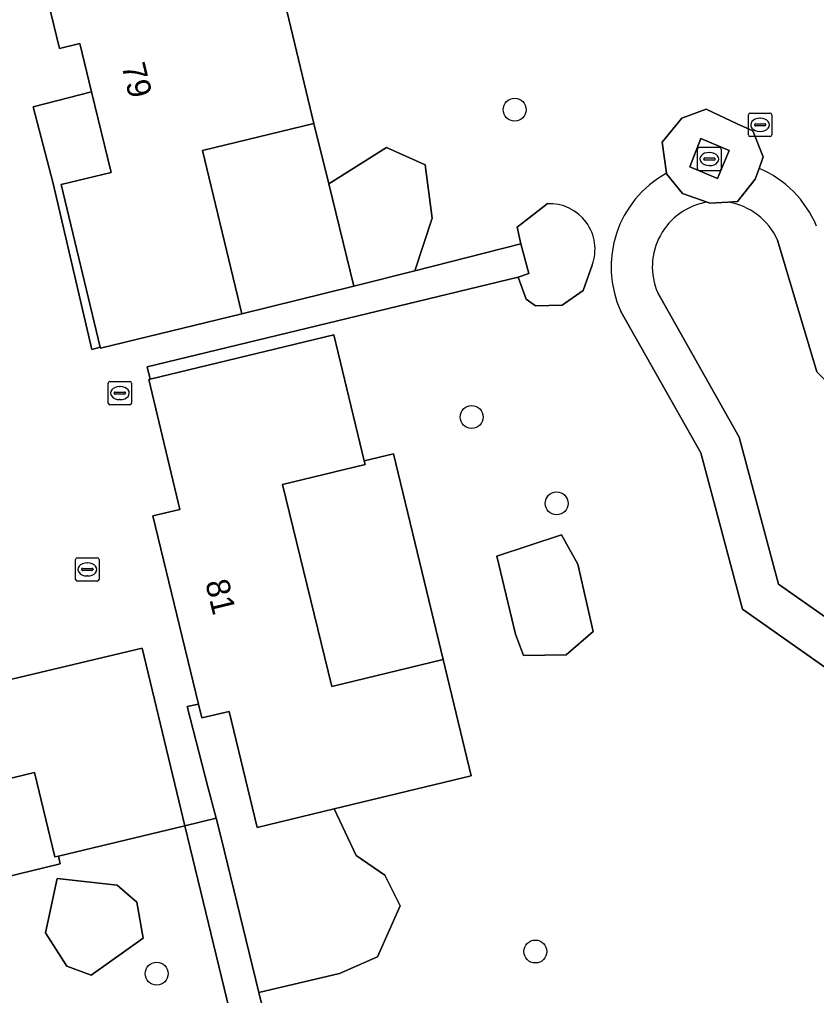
# Model space of a CAD drawing. Extents: x 156661 to 157576, y 383570 to 384425.
# Drawn here: x 156950.61 to 156984.6, y 384046.82 to 384088.47 of the extents above; entities that cross this region are included whole.
import ezdxf

# ---------------------------------------------------------------- set-up
doc = ezdxf.new("R2010")
doc.units = 0
for name, color, linetype in [('IMGEO_Boom', 7, 'Continuous'), ('IMGEO_Erf', 7, 'Continuous'), ('IMGEO_Fietspad_gesloten', 7, 'Continuous'), ('IMGEO_Groenvoorziening', 7, 'Continuous'), ('IMGEO_Kolk', 7, 'Continuous'), ('IMGEO_Meer_plas_ven_vijver', 7, 'Continuous'), ('IMGEO_Oever', 7, 'Continuous'), ('IMGEO_Pand', 7, 'Continuous'), ('IMGEO_Pand_nummerreeks', 7, 'Continuous'), ('IMGEO_Rijbaan_lokaal_open', 7, 'Continuous'), ('IMGEO_Rioolput', 7, 'Continuous'), ('IMGEO_Voetpad_halfverhard', 7, 'Continuous'), ('IMGEO_Voetpad_open', 7, 'Continuous')]:
    doc.layers.add(name, color=color, linetype=linetype)

msp = doc.modelspace()

# ---------------------------------------------------------------- linework, layer by layer
at = {"layer": 'IMGEO_Boom'}
for centre in [(156971.728, 384084.622), (156969.889, 384071.508), (156973.514, 384067.82), (156972.609, 384048.7), (156956.457, 384047.755)]:
    msp.add_circle(centre, 0.489, dxfattribs=at)
at = {"layer": 'IMGEO_Erf'}
for points in [[(156963.798, 384081.464), (156963.163, 384084.034), (156958.41, 384082.88), (156960.083, 384075.91), (156964.862, 384077.089)], [(156965.305, 384069.632), (156965.343, 384069.475), (156961.825, 384068.63), (156963.922, 384060.012), (156968.673, 384061.164), (156966.552, 384069.936)], [(156951.245, 384056.344), (156943.017, 384054.348), (156943.754, 384051.343), (156943.607, 384051.308), (156943.875, 384050.383), (156952.343, 384052.441), (156952.269, 384052.774), (156952.113, 384052.736)]]:
    msp.add_lwpolyline(points, close=True, dxfattribs=at)
at = {"layer": 'IMGEO_Fietspad_gesloten'}
msp.add_arc((156896.588, 384009.711), 121.302, 38.05802, 44.84806, dxfattribs=at)
at = {"layer": 'IMGEO_Groenvoorziening'}
for points in [[(156961.933, 384089.137), (156963.163, 384084.034), (156963.798, 384081.464), (156966.254, 384083.001), (156967.901, 384082.264), (156968.213, 384079.988), (156967.47, 384077.751), (156971.992, 384078.899), (156971.839, 384079.61), (156973.112, 384080.609)], [(156978.195, 384081.907), (156978.018, 384083.233), (156978.861, 384084.265), (156979.888, 384084.643), (156981.216, 384084.02)], [(156981.216, 384084.02), (156981.883, 384083.72), (156982.331, 384082.614), (156982.151, 384082.116)], [(156975.032, 384077.993), (156974.647, 384076.911), (156973.757, 384076.286), (156972.615, 384076.246), (156972.222, 384076.532), (156971.872, 384077.482), (156956.046, 384073.649), (156956.182, 384073.121), (156964.005, 384075.018), (156965.305, 384069.632), (156966.552, 384069.936), (156968.673, 384061.164), (156969.87, 384056.195), (156964.031, 384054.789), (156964.968, 384052.794), (156966.181, 384051.954), (156966.846, 384050.644), (156965.869, 384048.471), (156964.254, 384047.766), (156960.817, 384046.955), (156963.266, 384036.9)], [(156996.189, 384056.645), (156995.761, 384055.202), (156992.639, 384053.626), (156990.112, 384053.193), (156988.731, 384054.701), (156988.817, 384056.547), (156988.346, 384056.701), (156987.51, 384057.55), (156987.468, 384058.644), (156987.702, 384058.904), (156981.449, 384063.308), (156979.66, 384069.975), (156976.252, 384076.017)], [(156961.888, 384036.567), (156957.651, 384054.07), (156952.269, 384052.774), (156952.343, 384052.441), (156943.875, 384050.383)]]:
    msp.add_lwpolyline(points, dxfattribs=at)
for points in [[(156953.681, 384085.38), (156951.183, 384084.738), (156952.038, 384081.474), (156953.688, 384074.389), (156954.047, 384074.482), (156952.377, 384081.427), (156954.516, 384081.941)], [(156963.798, 384081.464), (156964.862, 384077.089), (156967.47, 384077.751), (156968.213, 384079.988), (156967.901, 384082.264), (156966.254, 384083.001)], [(156972.103, 384061.335), (156971.76, 384062.235), (156970.964, 384065.567), (156973.72, 384066.484), (156974.424, 384065.232), (156975.077, 384062.358), (156973.923, 384061.357)], [(156972.103, 384061.335), (156973.923, 384061.357), (156975.077, 384062.358), (156974.424, 384065.232), (156973.72, 384066.484), (156970.964, 384065.567), (156971.76, 384062.235)], [(156964.031, 384054.789), (156960.738, 384053.996), (156959.551, 384058.947), (156958.379, 384058.672), (156958.236, 384059.261), (156957.756, 384059.151), (156958.637, 384055.725), (156958.99, 384054.392), (156959.212, 384053.553), (156960.817, 384046.955), (156964.254, 384047.766), (156965.869, 384048.471), (156966.846, 384050.644), (156966.181, 384051.954), (156964.968, 384052.794)], [(156955.874, 384049.265), (156953.666, 384047.687), (156952.626, 384048.08), (156951.717, 384049.501), (156952.207, 384051.818), (156954.764, 384051.528), (156955.61, 384050.801)], [(156955.874, 384049.265), (156955.61, 384050.801), (156954.764, 384051.528), (156952.207, 384051.818), (156951.717, 384049.501), (156952.626, 384048.08), (156953.666, 384047.687)]]:
    msp.add_lwpolyline(points, close=True, dxfattribs=at)
for centre, radius, start, end in [((156896.588, 384009.711), 121.302, 38.05802, 44.84806), ((156980.391, 384077.917), 4.554, 118.8281, 204.6584), ((156980.384, 384077.912), 4.56, 22.4268, 67.1999), ((156973.212, 384078.67), 1.942, 339.5972, 92.956)]:
    msp.add_arc(centre, radius, start, end, dxfattribs=at)
at = {"layer": 'IMGEO_Kolk'}
for p, q in [((156979.53, 384082.091), (156979.53, 384082.943)), ((156979.605, 384083.017), (156980.457, 384083.017)), ((156980.018, 384082.797), (156980.043, 384082.797)), ((156980.531, 384082.943), (156980.531, 384082.091)), ((156979.789, 384082.511), (156979.789, 384082.523)), ((156980.227, 384082.474), (156979.829, 384082.474)), ((156979.832, 384082.56), (156980.23, 384082.56)), ((156980.273, 384082.523), (156980.273, 384082.511)), ((156980.457, 384082.017), (156979.605, 384082.017)), ((156980.041, 384082.237), (156980.016, 384082.237)), ((156954.386, 384072.103), (156954.386, 384072.955)), ((156954.461, 384073.029), (156955.313, 384073.029)), ((156954.874, 384072.809), (156954.899, 384072.809)), ((156955.387, 384072.955), (156955.387, 384072.103)), ((156954.645, 384072.523), (156954.645, 384072.535)), ((156955.083, 384072.486), (156954.685, 384072.486)), ((156954.688, 384072.572), (156955.086, 384072.572)), ((156955.129, 384072.535), (156955.129, 384072.523)), ((156955.313, 384072.029), (156954.461, 384072.029)), ((156954.897, 384072.249), (156954.872, 384072.249))]:
    msp.add_line(p, q, dxfattribs=at)
for points in [[(156979.53, 384082.091), (156979.53, 384082.943)], [(156979.605, 384083.017), (156980.457, 384083.017)], [(156980.531, 384082.943), (156980.531, 384082.091)], [(156980.457, 384082.017), (156979.605, 384082.017)], [(156954.386, 384072.103), (156954.386, 384072.955)], [(156954.461, 384073.029), (156955.313, 384073.029)], [(156955.387, 384072.955), (156955.387, 384072.103)], [(156955.313, 384072.029), (156954.461, 384072.029)]]:
    msp.add_lwpolyline(points, dxfattribs=at)
for centre, radius, start, end in [((156979.607, 384082.941), 0.0765, 91.552, 178.448), ((156979.607, 384082.941), 0.0765, 91.552, 178.448), ((156980.455, 384082.941), 0.0765, 1.552, 88.448), ((156980.455, 384082.941), 0.0765, 1.552, 88.448), ((156979.829, 384082.52), 0.0403, 85.8775, 175.7526), ((156979.826, 384082.51), 0.0366, 178.938, 274.7102), ((156980.23, 384082.517), 0.043, 264.8664, 352.4533), ((156980.234, 384082.522), 0.0386, 1.7309, 96.639), ((156979.607, 384082.093), 0.0765, 181.552, 268.448), ((156979.607, 384082.093), 0.0765, 181.552, 268.448), ((156980.455, 384082.093), 0.0765, 271.552, 358.448), ((156980.455, 384082.093), 0.0765, 271.552, 358.448), ((156954.463, 384072.953), 0.0765, 91.552, 178.448), ((156954.463, 384072.953), 0.0765, 91.552, 178.448), ((156955.311, 384072.953), 0.0765, 1.552, 88.448), ((156955.311, 384072.953), 0.0765, 1.552, 88.448), ((156954.685, 384072.532), 0.0403, 85.8775, 175.7526), ((156954.682, 384072.522), 0.0366, 178.938, 274.7102), ((156955.086, 384072.529), 0.043, 264.8664, 352.4533), ((156955.09, 384072.534), 0.0386, 1.7309, 96.639), ((156954.463, 384072.105), 0.0765, 181.552, 268.448), ((156954.463, 384072.105), 0.0765, 181.552, 268.448), ((156955.311, 384072.105), 0.0765, 271.552, 358.448), ((156955.311, 384072.105), 0.0765, 271.552, 358.448)]:
    msp.add_arc(centre, radius, start, end, dxfattribs=at)
for centre, major_axis, ratio, start_param, end_param in [((156980.017, 384082.517), (-0.387, 0.002), 0.722429, 4.712389, 7.853982), ((156980.042, 384082.517), (-0.39, 0.002), 0.717154, 1.570796, 4.712389), ((156954.873, 384072.529), (-0.387, 0.002), 0.722429, 4.712389, 7.853982), ((156954.898, 384072.529), (-0.39, 0.002), 0.717154, 1.570796, 4.712389)]:
    msp.add_ellipse(centre, major_axis=major_axis, ratio=ratio, start_param=start_param, end_param=end_param, dxfattribs=at)
at = {"layer": 'IMGEO_Meer_plas_ven_vijver'}
for points in [[(156980.816, 384080.677), (156980.049, 384080.637), (156979.942, 384080.674)], [(156984.615, 384073.434), (156982.94, 384079.053)], [(156977.826, 384076.811), (156981.303, 384070.646), (156982.984, 384064.38), (156988.888, 384060.221), (156991.53, 384058.36), (156992.254, 384057.85)]]:
    msp.add_lwpolyline(points, dxfattribs=at)
for centre, radius, start, end in [((156980.389, 384077.918), 2.792, 99.2197, 203.3559), ((156980.39, 384077.919), 2.791, 23.9783, 81.219)]:
    msp.add_arc(centre, radius, start, end, dxfattribs=at)
at = {"layer": 'IMGEO_Oever'}
for points in [[(156979.942, 384080.674), (156978.883, 384081.042), (156978.198, 384081.882), (156978.195, 384081.907)], [(156982.151, 384082.116), (156981.985, 384081.656), (156981.236, 384080.699), (156980.816, 384080.677)], [(156982.94, 384079.053), (156984.615, 384073.434), (156997.465, 384060.582)], [(156982.984, 384064.38), (156981.303, 384070.646), (156977.826, 384076.811)], [(156976.252, 384076.017), (156979.66, 384069.975), (156981.449, 384063.308), (156987.702, 384058.904), (156988.888, 384060.221), (156982.984, 384064.38)]]:
    msp.add_lwpolyline(points, dxfattribs=at)
for centre, radius, start, end in [((156980.391, 384077.917), 4.554, 118.8281, 204.6584), ((156980.384, 384077.912), 4.56, 22.4268, 67.1999), ((156980.389, 384077.918), 2.792, 99.2197, 203.3559), ((156980.39, 384077.919), 2.791, 23.9783, 81.219)]:
    msp.add_arc(centre, radius, start, end, dxfattribs=at)
at = {"layer": 'IMGEO_Pand'}
for points in [[(156963.163, 384084.034), (156961.933, 384089.137), (156961.833, 384089.551), (156960.202, 384089.155), (156959.161, 384093.426), (156955.693, 384092.586), (156951.271, 384091.515), (156952.313, 384087.237), (156953.179, 384087.448), (156953.681, 384085.38), (156954.516, 384081.941), (156952.377, 384081.427), (156954.047, 384074.482), (156954.056, 384074.446), (156960.083, 384075.91), (156958.41, 384082.88)], [(156961.825, 384068.63), (156965.343, 384069.475), (156965.305, 384069.632), (156964.005, 384075.018), (156956.182, 384073.121), (156956.119, 384073.106), (156957.449, 384067.563), (156956.296, 384067.286), (156957.199, 384063.543), (156958.236, 384059.261), (156958.379, 384058.672), (156959.551, 384058.947), (156960.738, 384053.996), (156964.031, 384054.789), (156969.87, 384056.195), (156968.673, 384061.164), (156963.922, 384060.012)], [(156955.834, 384061.641), (156950.278, 384060.318), (156949.912, 384061.866), (156943.889, 384060.413), (156941.675, 384059.88), (156941.935, 384058.813), (156936.129, 384057.408), (156937.932, 384049.945), (156943.607, 384051.308), (156943.754, 384051.343), (156943.017, 384054.348), (156951.245, 384056.344), (156952.113, 384052.736), (156952.269, 384052.774), (156957.651, 384054.07)]]:
    msp.add_lwpolyline(points, close=True, dxfattribs=at)
at = {"layer": 'IMGEO_Rijbaan_lokaal_open'}
msp.add_lwpolyline([(156950.278, 384060.318), (156955.834, 384061.641), (156957.651, 384054.07), (156958.99, 384054.392), (156958.637, 384055.725), (156957.756, 384059.151), (156958.236, 384059.261), (156957.199, 384063.543), (156956.296, 384067.286), (156957.449, 384067.563), (156956.119, 384073.106), (156956.182, 384073.121), (156956.046, 384073.649), (156971.872, 384077.482), (156972.324, 384077.633), (156971.992, 384078.899), (156967.47, 384077.751), (156964.862, 384077.089), (156960.083, 384075.91), (156954.056, 384074.446), (156954.047, 384074.482), (156953.688, 384074.389), (156952.038, 384081.474), (156951.183, 384084.738), (156953.681, 384085.38), (156953.179, 384087.448), (156952.313, 384087.237), (156951.271, 384091.515)], dxfattribs=at)
at = {"layer": 'IMGEO_Rioolput'}
for p, q in [((156981.693, 384083.549), (156981.693, 384084.401)), ((156981.768, 384084.475), (156982.62, 384084.475)), ((156982.694, 384084.401), (156982.694, 384083.549)), ((156981.952, 384083.969), (156981.952, 384083.981)), ((156981.995, 384084.018), (156982.393, 384084.018)), ((156982.181, 384084.255), (156982.206, 384084.255)), ((156982.436, 384083.981), (156982.436, 384083.969)), ((156982.39, 384083.932), (156981.992, 384083.932)), ((156982.204, 384083.695), (156982.179, 384083.695)), ((156982.62, 384083.475), (156981.768, 384083.475)), ((156952.997, 384064.579), (156952.997, 384065.431)), ((156953.072, 384065.505), (156953.924, 384065.505)), ((156953.485, 384065.285), (156953.51, 384065.285)), ((156953.998, 384065.431), (156953.998, 384064.579)), ((156953.256, 384064.999), (156953.256, 384065.011)), ((156953.694, 384064.962), (156953.296, 384064.962)), ((156953.299, 384065.048), (156953.697, 384065.048)), ((156953.74, 384065.011), (156953.74, 384064.999)), ((156953.924, 384064.505), (156953.072, 384064.505)), ((156953.508, 384064.725), (156953.483, 384064.725))]:
    msp.add_line(p, q, dxfattribs=at)
for points in [[(156981.693, 384083.549), (156981.693, 384084.401)], [(156981.768, 384084.475), (156982.62, 384084.475)], [(156982.694, 384084.401), (156982.694, 384083.549)], [(156982.62, 384083.475), (156981.768, 384083.475)], [(156952.997, 384064.579), (156952.997, 384065.431)], [(156953.072, 384065.505), (156953.924, 384065.505)], [(156953.998, 384065.431), (156953.998, 384064.579)], [(156953.924, 384064.505), (156953.072, 384064.505)]]:
    msp.add_lwpolyline(points, dxfattribs=at)
for centre, radius, start, end in [((156981.77, 384084.399), 0.0765, 91.552, 178.448), ((156981.77, 384084.399), 0.0765, 91.552, 178.448), ((156982.618, 384084.399), 0.0765, 1.552, 88.448), ((156982.618, 384084.399), 0.0765, 1.552, 88.448), ((156981.992, 384083.978), 0.0403, 85.8775, 175.7526), ((156981.989, 384083.968), 0.0366, 178.938, 274.7102), ((156982.393, 384083.975), 0.043, 264.8664, 352.4533), ((156982.397, 384083.98), 0.0386, 1.7309, 96.639), ((156981.77, 384083.551), 0.0765, 181.552, 268.448), ((156981.77, 384083.551), 0.0765, 181.552, 268.448), ((156982.618, 384083.551), 0.0765, 271.552, 358.448), ((156982.618, 384083.551), 0.0765, 271.552, 358.448), ((156953.074, 384065.429), 0.0765, 91.552, 178.448), ((156953.074, 384065.429), 0.0765, 91.552, 178.448), ((156953.922, 384065.429), 0.0765, 1.552, 88.448), ((156953.922, 384065.429), 0.0765, 1.552, 88.448), ((156953.296, 384065.008), 0.0403, 85.8775, 175.7526), ((156953.293, 384064.998), 0.0366, 178.938, 274.7102), ((156953.697, 384065.005), 0.043, 264.8664, 352.4533), ((156953.701, 384065.01), 0.0386, 1.7309, 96.639), ((156953.074, 384064.581), 0.0765, 181.552, 268.448), ((156953.074, 384064.581), 0.0765, 181.552, 268.448), ((156953.922, 384064.581), 0.0765, 271.552, 358.448), ((156953.922, 384064.581), 0.0765, 271.552, 358.448)]:
    msp.add_arc(centre, radius, start, end, dxfattribs=at)
for centre, major_axis, ratio, start_param, end_param in [((156982.18, 384083.975), (-0.387, 0.002), 0.722429, 4.712389, 7.853982), ((156982.205, 384083.975), (-0.39, 0.002), 0.717154, 1.570796, 4.712389), ((156953.484, 384065.005), (-0.387, 0.002), 0.722429, 4.712389, 7.853982), ((156953.509, 384065.005), (-0.39, 0.002), 0.717154, 1.570796, 4.712389)]:
    msp.add_ellipse(centre, major_axis=major_axis, ratio=ratio, start_param=start_param, end_param=end_param, dxfattribs=at)
at = {"layer": 'IMGEO_Voetpad_halfverhard'}
for points in [[(156981.216, 384084.02), (156979.888, 384084.643), (156978.861, 384084.265), (156978.018, 384083.233), (156978.195, 384081.907), (156978.198, 384081.882), (156978.883, 384081.042), (156979.942, 384080.674), (156980.049, 384080.637), (156980.816, 384080.677), (156981.236, 384080.699), (156981.985, 384081.656), (156982.151, 384082.116), (156982.331, 384082.614), (156981.883, 384083.72)], [(156979.66, 384083.393), (156980.874, 384082.875), (156980.383, 384081.683), (156979.192, 384082.177)]]:
    msp.add_lwpolyline(points, close=True, dxfattribs=at)
for points in [[(156973.112, 384080.609), (156971.839, 384079.61), (156971.992, 384078.899)], [(156971.992, 384078.899), (156972.324, 384077.633), (156971.872, 384077.482), (156972.222, 384076.532), (156972.615, 384076.246), (156973.757, 384076.286), (156974.647, 384076.911), (156975.032, 384077.993)]]:
    msp.add_lwpolyline(points, dxfattribs=at)
msp.add_arc((156973.212, 384078.67), 1.942, 339.5972, 92.956, dxfattribs=at)
at = {"layer": 'IMGEO_Voetpad_open'}
for points in [[(156979.66, 384083.393), (156979.192, 384082.177), (156980.383, 384081.683), (156980.874, 384082.875)], [(156958.99, 384054.392), (156957.651, 384054.07), (156961.888, 384036.567), (156963.266, 384036.9), (156960.817, 384046.955), (156959.212, 384053.553)]]:
    msp.add_lwpolyline(points, close=True, dxfattribs=at)

# ---------------------------------------------------------------- texts
at = {"layer": 'IMGEO_Pand_nummerreeks'}
for s, rotation, p in [('79', 283.6476, (156954.953, 384086.497)), ('81', 283.5617, (156958.523, 384064.453))]:
    msp.add_text(s, height=1, rotation=rotation, dxfattribs=at).set_placement(p)

doc.saveas('drawing.dxf')
